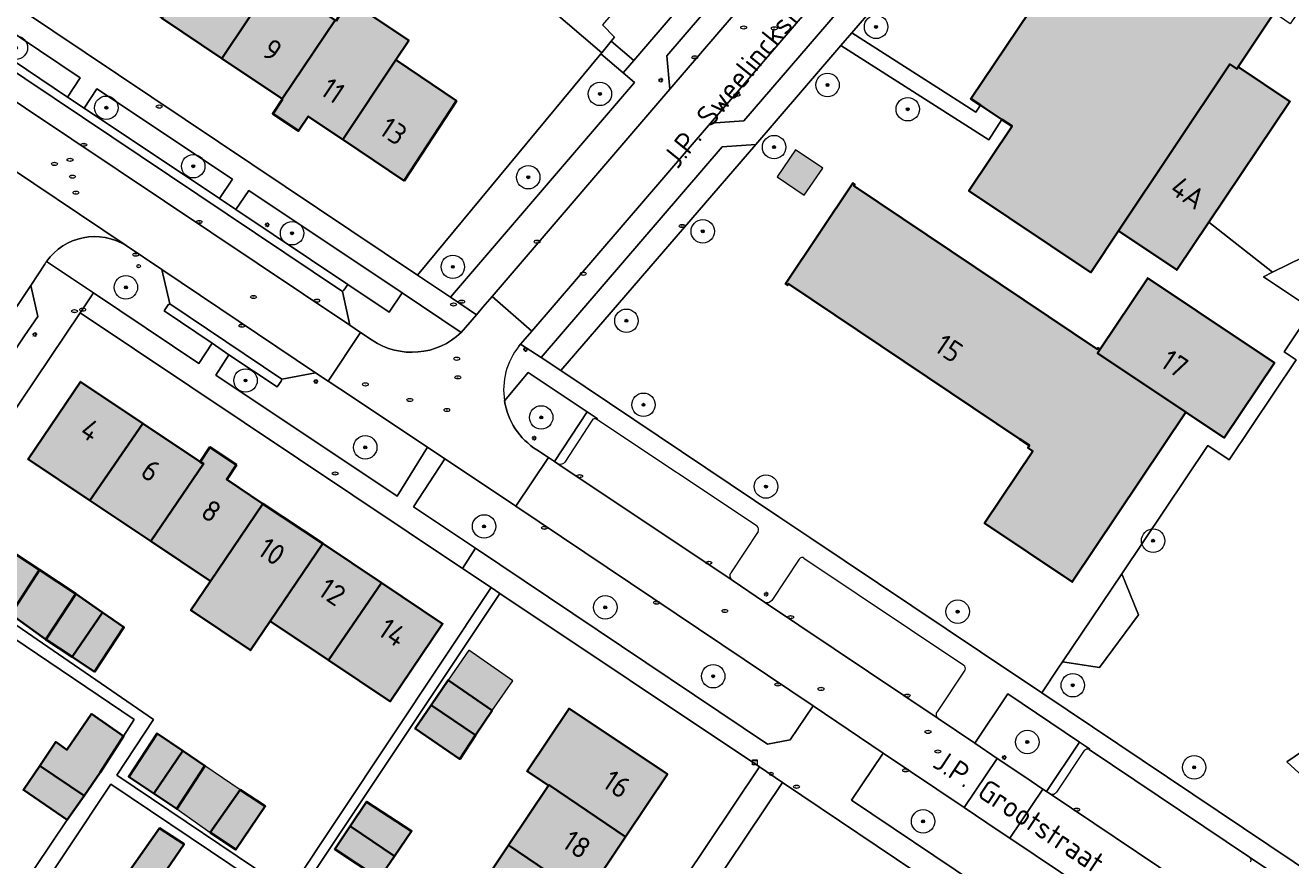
# Model space of a CAD drawing. Header units: metres. Extents: x 125349 to 128236, y 501602 to 503797.
# Tile 314 of 656: x 126555 to 126663, y 502109 to 502181. Entities that reach past the tile are written whole.
import ezdxf
from ezdxf.enums import TextEntityAlignment as Align

# ---------------------------------------------------------------- set-up
doc = ezdxf.new("R2010")
doc.units = ezdxf.units.M
doc.layers.get('0').update_dxf_attribs({"linetype": 'CONTINUOUS'})
for name, color, linetype, lineweight in [('B-WE-GR-BEPLANTING_CULTUUR_BOSPLANTSOEN-GV', 90, 'CONTINUOUS', 18), ('B-WE-GR-BEPLANTING_CULTUUR_HEESTERS-GV', 90, 'CONTINUOUS', 18), ('B-WE-GR-BOOM-S-500', 90, 'CONTINUOUS', 18), ('B-WE-GR-GROENVOORZIENING-GV', 80, 'CONTINUOUS', 18), ('B-WE-IE-MEUBILAIR-S', 7, 'CONTINUOUS', 18), ('B-WE-OG-BEBOUWING-GV', 7, 'CONTINUOUS', 35), ('B-WE-OG-BEBOUWING-T18', 10, 'CONTINUOUS', 18), ('B-WE-OG-BEBOUWING_OVERBOUWING-GV', 7, 'CONTINUOUS', 18), ('B-WE-OG-BEBOUWING_SCHUUR-GV', 7, 'CONTINUOUS', 18), ('B-WE-OG-TERREIN_BEGROEID-GV', 7, 'CONTINUOUS', 18), ('B-WE-OG-TERREIN_ERF-GV', 7, 'CONTINUOUS', 18), ('B-WE-OG-TOPOGRAFIE-T18', 10, 'CONTINUOUS', 18), ('B-WE-VH-OPENVERHARDING-GV', 90, 'CONTINUOUS', 18), ('B-WE-VH-OPENVERHARDING_BETONSTRAATSTEEN-GV', 90, 'CONTINUOUS', 18)]:
    doc.layers.add(name, color=color, linetype=linetype, lineweight=lineweight)
for name, color, linetype, lineweight, true_color in [('B-WE-OG-BEBOUWING-V', 7, 'CONTINUOUS', 18, 0xcc646e), ('B-WE-OG-BEBOUWING_OVERBOUWING-V', 7, 'CONTINUOUS', 18, 0xcc646e), ('B-WE-OG-BEBOUWING_SCHUUR-V', 7, 'CONTINUOUS', 18, 0xcc646e)]:
    doc.layers.add(name, color=color, linetype=linetype, lineweight=lineweight, true_color=true_color)
doc.styles.add('NLCS-ISO', font='NLCS-ISO.ttf')
doc.styles.add('NLCS-ISO-M1000-T18', font='NLCS-ISO.ttf', dxfattribs={"height": 1.8})

# ---------------------------------------------------------------- blocks, each defined once
blk = doc.blocks.new('SIE-MEUBILAIR_KAST_ELEKTRA-SO')
for points in [[(-1, 1), (1, 1), (1, 0.84), (-1, 0.84)], [(-1, 0.76), (1, 0.76), (1, -1), (-1, -1)]]:
    blk.add_lwpolyline(points, close=True)
at = {"style": 'NLCS-ISO'}
blk.add_text('et', height=0.75, dxfattribs=at).set_placement((0, 0), align=Align.MIDDLE_CENTER)
blk = doc.blocks.new('SIE-MEUBILAIR_PAAL_LICHTMAST-SO')
for points in [[(-0.62, 0), (-1, 0)], [(-0.71, 0.71), (-0.44, 0.44)], [(0, 1), (0, 0.62)], [(0.44, 0.44), (0.71, 0.71)], [(1, 0), (0.62, 0)], [(-0.71, -0.71), (-0.44, -0.44)], [(0, -0.62), (0, -1)], [(0.44, -0.44), (0.71, -0.71)]]:
    blk.add_lwpolyline(points)
blk.add_circle((0, 0), 0.5)
blk = doc.blocks.new('SIE-MEUBILAIR_PAAL_AFSLUITPAAL-SO')
blk.add_circle((0, 0), 0.75)
at = {"style": 'NLCS-ISO'}
blk.add_text('af', height=0.75, dxfattribs=at).set_placement((0, 0.05), align=Align.MIDDLE_CENTER)
blk = doc.blocks.new('SIE-MEUBILAIR_PAAL_VERKEERSBORD-SO')
blk.add_circle((0, 0), 0.75)
at = {"style": 'NLCS-ISO'}
blk.add_text('vb', height=0.75, dxfattribs=at).set_placement((0, 0.07), align=Align.MIDDLE_CENTER)
blk = doc.blocks.new('SIE-MEUBILAIR_PUT_DRAINAGEPUT-SO')
blk.add_ellipse((0, 0), major_axis=(1.25, 0), ratio=0.54)
at = {"style": 'NLCS-ISO'}
blk.add_text('dr', height=0.75, dxfattribs=at).set_placement((0.03, 0), align=Align.MIDDLE_CENTER)
blk = doc.blocks.new('SIE-MEUBILAIR_PUT_KOLK-SO')
blk.add_ellipse((0, 0), major_axis=(1.25, 0), ratio=0.54)
at = {"style": 'NLCS-ISO'}
blk.add_text('klk', height=0.75, dxfattribs=at).set_placement((0.03, 0), align=Align.MIDDLE_CENTER)
blk = doc.blocks.new('SIE-MEUBILAIR_PUT_RIOOLPUT-SO')
blk.add_ellipse((0, 0), major_axis=(1.25, 0), ratio=0.54)
at = {"style": 'NLCS-ISO'}
blk.add_text('ri', height=0.75, dxfattribs=at).set_placement((-0.04, 0.07), align=Align.MIDDLE_CENTER)
blk = doc.blocks.new('SIE-MEUBILAIR_PUT_WATERLEIDINGPUT-SO')
blk.add_ellipse((0, 0), major_axis=(1.25, 0), ratio=0.54)
at = {"style": 'NLCS-ISO'}
blk.add_text('wl', height=0.75, dxfattribs=at).set_placement((-0.14, 0), align=Align.MIDDLE_CENTER)
blk = doc.blocks.new('SIE-MEUBILAIR_PUT_GASPUT-SO')
blk.add_ellipse((0, 0), major_axis=(1.25, 0), ratio=0.54)
at = {"style": 'NLCS-ISO'}
blk.add_text('gas ', height=0.75, dxfattribs=at).set_placement((0.53, 0.16), align=Align.MIDDLE_CENTER)
blk = doc.blocks.new('SIE-MEUBILAIR_PUT_BRANDKRAAN-SO')
blk.add_ellipse((0, 0), major_axis=(1.25, 0), ratio=0.54)
at = {"style": 'NLCS-ISO'}
blk.add_text('bk', height=0.75, dxfattribs=at).set_placement((0.03, 0), align=Align.MIDDLE_CENTER)
blk = doc.blocks.new('SGR-BOOM_01-SO')
at = {"linetype": 'ByBlock', "lineweight": 18}
h = blk.add_hatch(color=0, dxfattribs=at)
h.dxf.hatch_style = 1
edge = h.paths.add_edge_path()
edge.add_arc((0, 0), 0.25, 0, 360)
at = {"color": 0, "linetype": 'ByBlock', "lineweight": 18}
for radius in [2, 0.25]:
    blk.add_circle((0, 0), radius, dxfattribs=at)

msp = doc.modelspace()

# ---------------------------------------------------------------- hatches: boundary and pattern name
at = {"layer": 'B-WE-OG-BEBOUWING-V'}
for points in [[(126637.002, 502173.935), (126637.298, 502173.739), (126638.835, 502172.719), (126639.703, 502172.143), (126636.016, 502166.632), (126646.434, 502159.653), (126648.803, 502163.205), (126658.294, 502177.435), (126658.894, 502177.037), (126659.013, 502177.215), (126662.073, 502181.812), (126663.329, 502183.699), (126657.268, 502187.737), (126657.118, 502187.837), (126656.719, 502187.285), (126654.665, 502188.732), (126655.014, 502189.233), (126648.853, 502193.371), (126648.409, 502192.71), (126643.992, 502186.132), (126643.921, 502186.026), (126643.401, 502185.252), (126643.201, 502184.954), (126636.172, 502174.486)], [(126576.748, 502184.657), (126571.625, 502188.089), (126567.113, 502181.359), (126572.235, 502177.925)], [(126577.395, 502174.465), (126581.909, 502181.199), (126576.748, 502184.657), (126572.235, 502177.925)], [(126587.097, 502177.793), (126588.196, 502179.445), (126583.045, 502182.893), (126581.996, 502181.141), (126581.909, 502181.199), (126577.395, 502174.465), (126577.421, 502174.448), (126576.585, 502173.202), (126578.778, 502171.732), (126579.613, 502172.978), (126582.576, 502170.992)], [(126587.097, 502177.793), (126582.576, 502170.992), (126587.803, 502167.487), (126592.274, 502174.295)], [(126659.013, 502177.215), (126658.894, 502177.037), (126658.294, 502177.435), (126648.803, 502163.205), (126653.767, 502159.869), (126656.509, 502163.949), (126663.429, 502174.247)], [(126654.547, 502147.727), (126647.007, 502152.753), (126647.219, 502153.094), (126647.053, 502153.206), (126646.98, 502153.098), (126626.206, 502167.058), (126626.278, 502167.167), (126626.112, 502167.278), (126620.37, 502158.671), (126620.542, 502158.559), (126620.624, 502158.685), (126640.368, 502145.417), (126641.19, 502144.865), (126641.061, 502144.674), (126641.476, 502144.395), (126637.36, 502138.231), (126644.841, 502133.225)], [(126654.547, 502147.727), (126657.817, 502145.539), (126662.1, 502151.938), (126655.513, 502156.345), (126651.287, 502159.173), (126647.219, 502153.094), (126647.007, 502152.753)], [(126560.977, 502140.183), (126565.496, 502146.756), (126560.163, 502150.321), (126555.701, 502143.714)], [(126566.193, 502136.693), (126570.679, 502143.291), (126570.389, 502143.485), (126565.496, 502146.756), (126560.977, 502140.183)], [(126566.193, 502136.693), (126571.28, 502133.288), (126575.753, 502139.899), (126572.658, 502141.968), (126573.492, 502143.215), (126571.222, 502144.732), (126570.389, 502143.485), (126570.679, 502143.291)], [(126576.381, 502129.874), (126580.854, 502136.489), (126575.753, 502139.899), (126571.28, 502133.288), (126569.599, 502130.803), (126574.701, 502127.389)], [(126576.381, 502129.874), (126581.357, 502126.544), (126585.861, 502133.143), (126580.854, 502136.489)], [(126554.231, 502130.466), (126556.688, 502134.264), (126554.691, 502135.568), (126552.184, 502131.871)], [(126559.784, 502132.207), (126556.688, 502134.264), (126554.231, 502130.466), (126557.226, 502128.309)], [(126585.861, 502133.143), (126581.357, 502126.544), (126586.627, 502123.017), (126591.092, 502129.646)], [(126559.784, 502132.207), (126557.226, 502128.309), (126559.475, 502126.812), (126562.061, 502130.616)], [(126562.061, 502130.616), (126559.475, 502126.812), (126561.37, 502125.55), (126563.878, 502129.347)], [(126593.912, 502120.13), (126595.311, 502122.232), (126591.566, 502124.841), (126590.118, 502122.703)], [(126593.912, 502120.13), (126590.118, 502122.703), (126588.758, 502120.694), (126592.552, 502118.085)], [(126600.134, 502115.832), (126600.17, 502115.887), (126606.709, 502111.453), (126610.279, 502116.791), (126601.887, 502122.407), (126598.308, 502117.054)], [(126560.48, 502114.965), (126561.852, 502116.943), (126563.861, 502120.052), (126561.114, 502121.941), (126559.024, 502118.888), (126558.058, 502119.552), (126556.693, 502117.524), (126560.45, 502114.985)], [(126568.9, 502118.809), (126566.709, 502120.286), (126564.301, 502116.588), (126566.429, 502115.154)], [(126568.9, 502118.809), (126566.429, 502115.154), (126568.395, 502113.829), (126570.803, 502117.526)], [(126559.044, 502112.896), (126560.48, 502114.965), (126560.45, 502114.985), (126556.693, 502117.524), (126555.299, 502115.455)], [(126603.254, 502106.285), (126606.709, 502111.453), (126600.17, 502115.887), (126600.134, 502115.832), (126596.72, 502110.726)], [(126571.241, 502111.822), (126573.438, 502110.367), (126575.945, 502114.064), (126573.798, 502115.469)], [(126586.98, 502109.797), (126588.44, 502111.939), (126584.595, 502114.448), (126583.192, 502112.352)], [(126564.363, 502108.539), (126566.494, 502107.128), (126569.013, 502110.816), (126566.92, 502112.186)], [(126586.98, 502109.797), (126583.192, 502112.352), (126581.887, 502110.401), (126585.682, 502107.892)], [(126599.814, 502101.142), (126603.254, 502106.285), (126596.72, 502110.726), (126593.265, 502105.559)]]:
    msp.add_hatch(color=256, dxfattribs=at).paths.add_polyline_path(points)
at = {"layer": 'B-WE-OG-BEBOUWING_OVERBOUWING-V'}
for points in [[(126591.566, 502124.841), (126595.311, 502122.232), (126597.078, 502124.769), (126593.333, 502127.378)], [(126570.803, 502117.526), (126568.395, 502113.829), (126571.241, 502111.822), (126573.798, 502115.469)]]:
    msp.add_hatch(color=256, dxfattribs=at).paths.add_polyline_path(points)
at = {"layer": 'B-WE-OG-BEBOUWING_SCHUUR-V'}
msp.add_hatch(color=256, dxfattribs=at).paths.add_polyline_path([(126619.651, 502167.82), (126621.964, 502166.258), (126623.542, 502168.568), (126621.229, 502170.13)])

# ---------------------------------------------------------------- linework, layer by layer
at = {"layer": 'B-WE-GR-BEPLANTING_CULTUUR_BOSPLANTSOEN-GV', "flags": 128}
msp.add_lwpolyline([(126659.013, 502177.215), (126663.429, 502174.247), (126656.509, 502163.949), (126661.938, 502159.664), (126665.834, 502161.578), (126671.467, 502168.124), (126669.302, 502172.115), (126674.048, 502179.508), (126696.859, 502165.064), (126703.051, 502160.712), (126709.703, 502156.226), (126705.258, 502147.504), (126701.699, 502141.739), (126705.84, 502139.249), (126714.552, 502156.045), (126712.63, 502161.055), (126669.648, 502189.873), (126662.178, 502194.885), (126660.125, 502191.8), (126667.521, 502186.874), (126663.454, 502180.876), (126662.073, 502181.812)], close=True, dxfattribs=at)
at = {"layer": 'B-WE-GR-BEPLANTING_CULTUUR_HEESTERS-GV', "flags": 128}
for points in [[(126644.013, 502126.387), (126647.157, 502125.898), (126650.489, 502130.398), (126649.065, 502133.909)], [(126665.294, 502119.297), (126663.162, 502117.843), (126665.919, 502115.317), (126667.935, 502117.99)]]:
    msp.add_lwpolyline(points, close=True, dxfattribs=at)
at = {"layer": 'B-WE-GR-GROENVOORZIENING-GV', "flags": 128}
for points in [[(126550.828, 502180.17), (126559.06, 502174.616), (126560.16, 502176.272), (126548.055, 502184.42), (126546.936, 502182.773)], [(126604.6, 502178.31), (126588.935, 502159.426), (126591.766, 502157.529), (126607.462, 502175.876), (126606.497, 502176.697)], [(126560.483, 502173.681), (126572.043, 502165.971), (126573.14, 502167.606), (126561.58, 502175.316)], [(126617.817, 502170.566), (126614.95, 502170.386), (126599.501, 502152.398), (126601.193, 502151.264)], [(126587.632, 502157.895), (126574.549, 502166.654), (126573.451, 502165.029), (126583, 502158.623), (126586.523, 502156.246)], [(126577.366, 502150.529), (126577.316, 502150.358), (126576.959, 502149.875), (126572.842, 502152.625), (126571.717, 502150.888), (126587.202, 502140.549), (126589.791, 502144.729), (126582.311, 502149.699), (126581.327, 502150.353), (126580.252, 502151.067)], [(126591.282, 502143.738), (126588.601, 502139.638), (126593.886, 502136.095), (126618.82, 502119.378), (126620.775, 502119.746), (126622.72, 502122.631), (126597.354, 502139.703), (126596.373, 502140.355)], [(126636.516, 502119.445), (126638.434, 502118.154), (126639.43, 502117.484), (126641.337, 502116.201), (126642.33, 502115.533), (126642.653, 502115.315), (126645.468, 502119.524), (126639.337, 502123.65)], [(126636.581, 502113.303), (126635.628, 502113.944), (126628.703, 502118.605), (126626.005, 502114.572), (126645.43, 502101.51), (126648.166, 502105.526), (126639.502, 502111.337), (126638.529, 502111.992)]]:
    msp.add_lwpolyline(points, close=True, dxfattribs=at)
at = {"layer": 'B-WE-GR-GROENVOORZIENING-GV'}
for points in [[(126564.073, 502161.938, 0.3995643), (126557.276, 502160.582)], [(126585.075, 502153.868, 0.3513973), (126592.679, 502154.516)], [(126596.372, 502148.693, 0.2180359), (126599.136, 502144.503)]]:
    msp.add_lwpolyline(points, format="xyb", dxfattribs=at)
at = {"layer": 'B-WE-GR-GROENVOORZIENING-GV', "flags": 128}
for points in [[(126561.281, 502157.903), (126570.287, 502151.879), (126571.428, 502153.614), (126567.331, 502156.375), (126567.651, 502156.871), (126567.797, 502156.973), (126567.114, 502159.898), (126564.073, 502161.938)], [(126557.276, 502160.582), (126561.281, 502157.903)], [(126587.632, 502157.895), (126586.523, 502156.246), (126583, 502158.623), (126582.66, 502158.132), (126582.531, 502158.008), (126583.164, 502155.151), (126584.094, 502154.527)], [(126592.679, 502154.516), (126587.632, 502157.895)], [(126584.094, 502154.527), (126585.075, 502153.868)], [(126600.636, 502143.511), (126603.426, 502147.748), (126598.38, 502151.117), (126596.372, 502148.693)], [(126599.136, 502144.503), (126600.139, 502143.84), (126600.636, 502143.511)]]:
    msp.add_lwpolyline(points, dxfattribs=at)
at = {"layer": 'B-WE-OG-BEBOUWING-GV', "flags": 128}
for points in [[(126637.002, 502173.935), (126637.298, 502173.739), (126638.835, 502172.719), (126639.703, 502172.143), (126636.016, 502166.632), (126646.434, 502159.653), (126648.803, 502163.205), (126658.294, 502177.435), (126658.894, 502177.037), (126659.013, 502177.215), (126662.073, 502181.812), (126663.329, 502183.699), (126657.268, 502187.737), (126657.118, 502187.837), (126656.719, 502187.285), (126654.665, 502188.732), (126655.014, 502189.233), (126648.853, 502193.371), (126648.409, 502192.71), (126643.992, 502186.132), (126643.921, 502186.026), (126643.401, 502185.252), (126643.201, 502184.954), (126636.172, 502174.486)], [(126576.748, 502184.657), (126571.625, 502188.089), (126567.113, 502181.359), (126572.235, 502177.925)], [(126577.395, 502174.465), (126581.909, 502181.199), (126576.748, 502184.657), (126572.235, 502177.925)], [(126587.097, 502177.793), (126588.196, 502179.445), (126583.045, 502182.893), (126581.996, 502181.141), (126581.909, 502181.199), (126577.395, 502174.465), (126577.421, 502174.448), (126576.585, 502173.202), (126578.778, 502171.732), (126579.613, 502172.978), (126582.576, 502170.992)], [(126587.097, 502177.793), (126582.576, 502170.992), (126587.803, 502167.487), (126592.274, 502174.295)], [(126659.013, 502177.215), (126658.894, 502177.037), (126658.294, 502177.435), (126648.803, 502163.205), (126653.767, 502159.869), (126656.509, 502163.949), (126663.429, 502174.247)], [(126654.547, 502147.727), (126647.007, 502152.753), (126647.219, 502153.094), (126647.053, 502153.206), (126646.98, 502153.098), (126626.206, 502167.058), (126626.278, 502167.167), (126626.112, 502167.278), (126620.37, 502158.671), (126620.542, 502158.559), (126620.624, 502158.685), (126640.368, 502145.417), (126641.19, 502144.865), (126641.061, 502144.674), (126641.476, 502144.395), (126637.36, 502138.231), (126644.841, 502133.225)], [(126654.547, 502147.727), (126657.817, 502145.539), (126662.1, 502151.938), (126655.513, 502156.345), (126651.287, 502159.173), (126647.219, 502153.094), (126647.007, 502152.753)], [(126560.977, 502140.183), (126565.496, 502146.756), (126560.163, 502150.321), (126555.701, 502143.714)], [(126566.193, 502136.693), (126570.679, 502143.291), (126570.389, 502143.485), (126565.496, 502146.756), (126560.977, 502140.183)], [(126566.193, 502136.693), (126571.28, 502133.288), (126575.753, 502139.899), (126572.658, 502141.968), (126573.492, 502143.215), (126571.222, 502144.732), (126570.389, 502143.485), (126570.679, 502143.291)], [(126576.381, 502129.874), (126580.854, 502136.489), (126575.753, 502139.899), (126571.28, 502133.288), (126569.599, 502130.803), (126574.701, 502127.389)], [(126576.381, 502129.874), (126581.357, 502126.544), (126585.861, 502133.143), (126580.854, 502136.489)], [(126554.231, 502130.466), (126556.688, 502134.264), (126554.691, 502135.568), (126552.184, 502131.871)], [(126559.784, 502132.207), (126556.688, 502134.264), (126554.231, 502130.466), (126557.226, 502128.309)], [(126585.861, 502133.143), (126581.357, 502126.544), (126586.627, 502123.017), (126591.092, 502129.646)], [(126559.784, 502132.207), (126557.226, 502128.309), (126559.475, 502126.812), (126562.061, 502130.616)], [(126562.061, 502130.616), (126559.475, 502126.812), (126561.37, 502125.55), (126563.878, 502129.347)], [(126593.912, 502120.13), (126595.311, 502122.232), (126591.566, 502124.841), (126590.118, 502122.703)], [(126593.912, 502120.13), (126590.118, 502122.703), (126588.758, 502120.694), (126592.552, 502118.085)], [(126600.134, 502115.832), (126600.17, 502115.887), (126606.709, 502111.453), (126610.279, 502116.791), (126601.887, 502122.407), (126598.308, 502117.054)], [(126560.48, 502114.965), (126561.852, 502116.943), (126563.861, 502120.052), (126561.114, 502121.941), (126559.024, 502118.888), (126558.058, 502119.552), (126556.693, 502117.524), (126560.45, 502114.985)], [(126568.9, 502118.809), (126566.709, 502120.286), (126564.301, 502116.588), (126566.429, 502115.154)], [(126568.9, 502118.809), (126566.429, 502115.154), (126568.395, 502113.829), (126570.803, 502117.526)], [(126559.044, 502112.896), (126560.48, 502114.965), (126560.45, 502114.985), (126556.693, 502117.524), (126555.299, 502115.455)], [(126603.254, 502106.285), (126606.709, 502111.453), (126600.17, 502115.887), (126600.134, 502115.832), (126596.72, 502110.726)], [(126571.241, 502111.822), (126573.438, 502110.367), (126575.945, 502114.064), (126573.798, 502115.469)], [(126586.98, 502109.797), (126588.44, 502111.939), (126584.595, 502114.448), (126583.192, 502112.352)], [(126564.363, 502108.539), (126566.494, 502107.128), (126569.013, 502110.816), (126566.92, 502112.186)], [(126586.98, 502109.797), (126583.192, 502112.352), (126581.887, 502110.401), (126585.682, 502107.892)], [(126599.814, 502101.142), (126603.254, 502106.285), (126596.72, 502110.726), (126593.265, 502105.559)]]:
    msp.add_lwpolyline(points, close=True, dxfattribs=at)
at = {"layer": 'B-WE-OG-BEBOUWING_OVERBOUWING-GV', "flags": 128}
for points in [[(126591.566, 502124.841), (126595.311, 502122.232), (126597.078, 502124.769), (126593.333, 502127.378)], [(126570.803, 502117.526), (126568.395, 502113.829), (126571.241, 502111.822), (126573.798, 502115.469)]]:
    msp.add_lwpolyline(points, close=True, dxfattribs=at)
at = {"layer": 'B-WE-OG-BEBOUWING_SCHUUR-GV', "flags": 128}
msp.add_lwpolyline([(126619.651, 502167.82), (126621.964, 502166.258), (126623.542, 502168.568), (126621.229, 502170.13)], close=True, dxfattribs=at)
at = {"layer": 'B-WE-OG-TERREIN_BEGROEID-GV', "flags": 128}
for points in [[(126637.002, 502173.935), (126636.172, 502174.486), (126643.201, 502184.954), (126634.955, 502190.503), (126626.022, 502180.108), (126635.012, 502174.352), (126636.612, 502173.327)], [(126665.294, 502119.297), (126667.935, 502117.99), (126665.919, 502115.317), (126663.162, 502117.843)]]:
    msp.add_lwpolyline(points, close=True, dxfattribs=at)
msp.add_lwpolyline([(126665.834, 502161.578), (126661.938, 502159.664), (126661.173, 502159.288), (126665.351, 502156.49), (126662.927, 502152.864), (126663.956, 502152.183), (126658.248, 502143.636), (126656.418, 502144.857), (126649.065, 502133.909), (126650.489, 502130.398), (126647.157, 502125.898), (126644.013, 502126.387), (126643.705, 502125.929), (126642.238, 502123.746), (126687.403, 502093.419)], dxfattribs=at)
at = {"layer": 'B-WE-OG-TERREIN_ERF-GV', "flags": 128}
for points in [[(126608.859, 502185.615), (126604.745, 502180.808), (126605.764, 502179.732), (126605.48, 502179.401), (126607.418, 502177.759), (126640.975, 502216.903), (126635.34, 502221.722), (126634.369, 502220.584), (126636.922, 502218.406), (126632.829, 502213.624), (126628.832, 502208.953), (126624.795, 502204.236), (126620.92, 502199.709), (126616.741, 502194.825), (126612.798, 502190.218)], [(126566.531, 502191.502), (126571.625, 502188.089), (126576.748, 502184.657), (126581.909, 502181.199), (126581.996, 502181.141), (126583.045, 502182.893), (126588.196, 502179.445), (126587.097, 502177.793), (126592.274, 502174.295), (126587.803, 502167.487), (126582.576, 502170.992), (126579.613, 502172.978), (126578.778, 502171.732), (126576.585, 502173.202), (126577.421, 502174.448), (126577.395, 502174.465), (126572.235, 502177.925), (126567.113, 502181.359), (126562.022, 502184.773), (126556.794, 502188.278), (126561.307, 502195.002)], [(126644.013, 502126.387), (126649.065, 502133.909), (126656.418, 502144.857), (126658.248, 502143.636), (126663.956, 502152.183), (126662.927, 502152.864), (126665.351, 502156.49), (126661.173, 502159.288), (126661.938, 502159.664), (126656.509, 502163.949), (126653.767, 502159.869), (126648.803, 502163.205), (126646.434, 502159.653), (126636.016, 502166.632), (126639.703, 502172.143), (126638.835, 502172.719), (126637.721, 502170.979), (126625.096, 502179.031), (126619.398, 502172.401), (126617.821, 502170.566), (126617.817, 502170.566), (126601.193, 502151.264), (126619.803, 502138.787), (126622.436, 502137.022), (126636.996, 502127.26), (126642.238, 502123.746), (126643.705, 502125.929)], [(126654.547, 502147.727), (126644.841, 502133.225), (126637.36, 502138.231), (126641.476, 502144.395), (126641.061, 502144.674), (126641.19, 502144.865), (126640.368, 502145.417), (126620.624, 502158.685), (126620.542, 502158.559), (126620.37, 502158.671), (126626.112, 502167.278), (126626.278, 502167.167), (126626.206, 502167.058), (126646.98, 502153.098), (126647.053, 502153.206), (126647.219, 502153.094), (126651.287, 502159.173), (126655.513, 502156.345), (126662.1, 502151.938), (126657.817, 502145.539)], [(126595.234, 502132.733), (126592.787, 502134.37), (126560.143, 502156.202), (126546.153, 502135.384), (126566.423, 502121.46), (126563.275, 502116.705), (126577.979, 502106.809)], [(126585.861, 502133.143), (126591.092, 502129.646), (126586.627, 502123.017), (126581.357, 502126.544), (126576.381, 502129.874), (126574.701, 502127.389), (126569.599, 502130.803), (126571.28, 502133.288), (126566.193, 502136.693), (126560.977, 502140.183), (126555.701, 502143.714), (126560.163, 502150.321), (126565.496, 502146.756), (126570.389, 502143.485), (126571.222, 502144.732), (126573.492, 502143.215), (126572.658, 502141.968), (126575.753, 502139.899), (126580.854, 502136.489)], [(126554.231, 502130.466), (126552.184, 502131.871), (126554.691, 502135.568), (126556.688, 502134.264), (126559.784, 502132.207), (126562.061, 502130.616), (126563.878, 502129.347), (126561.37, 502125.55), (126559.475, 502126.812), (126557.226, 502128.309)], [(126595.983, 502132.232), (126578.679, 502106.26), (126600.461, 502091.583), (126600.722, 502091.415), (126618.132, 502117.419)], [(126593.912, 502120.13), (126592.552, 502118.085), (126588.758, 502120.694), (126590.118, 502122.703), (126591.566, 502124.841), (126595.311, 502122.232)], [(126599.814, 502101.142), (126596.437, 502096.092), (126589.872, 502100.486), (126593.265, 502105.559), (126596.72, 502110.726), (126600.134, 502115.832), (126598.308, 502117.054), (126601.887, 502122.407), (126610.279, 502116.791), (126606.709, 502111.453), (126603.254, 502106.285)], [(126568.9, 502118.809), (126570.803, 502117.526), (126568.395, 502113.829), (126566.429, 502115.154), (126564.301, 502116.588), (126566.709, 502120.286)], [(126551.159, 502098.705), (126548.277, 502094.431), (126560.155, 502086.287), (126560.413, 502086.433), (126575.657, 502076.234), (126585.742, 502069.486), (126588.584, 502073.75), (126600.006, 502090.9), (126562.776, 502115.954), (126551.727, 502099.372), (126551.249, 502098.663)], [(126571.241, 502111.822), (126573.798, 502115.469), (126575.945, 502114.064), (126573.438, 502110.367)], [(126586.98, 502109.797), (126585.682, 502107.892), (126581.887, 502110.401), (126583.192, 502112.352), (126584.595, 502114.448), (126588.44, 502111.939)], [(126564.363, 502108.539), (126566.92, 502112.186), (126569.013, 502110.816), (126566.494, 502107.128)]]:
    msp.add_lwpolyline(points, close=True, dxfattribs=at)
for points in [[(126549.243, 502186.028), (126588.935, 502159.426), (126604.6, 502178.31), (126604.669, 502178.398), (126595.698, 502186.112)], [(126595.698, 502186.112), (126604.669, 502178.398), (126605.48, 502179.401), (126605.764, 502179.732), (126604.745, 502180.808)], [(126578.679, 502106.26), (126595.983, 502132.232), (126595.234, 502132.733), (126577.979, 502106.809), (126563.275, 502116.705), (126566.423, 502121.46), (126546.153, 502135.384), (126545.356, 502134.199), (126554.25, 502128.217), (126554.401, 502128.467), (126564.769, 502121.458), (126563.861, 502120.052), (126561.852, 502116.943), (126560.48, 502114.965), (126559.044, 502112.896), (126554.981, 502106.851)], [(126554.981, 502106.851), (126559.044, 502112.896), (126555.299, 502115.455), (126556.693, 502117.524), (126558.058, 502119.552), (126559.024, 502118.888), (126561.114, 502121.941), (126563.861, 502120.052), (126564.769, 502121.458), (126554.401, 502128.467)], [(126551.727, 502099.372), (126562.776, 502115.954), (126600.006, 502090.9)], [(126655.641, 502092.193), (126620.109, 502116.093), (126606.082, 502095.171)]]:
    msp.add_lwpolyline(points, dxfattribs=at)
at = {"layer": 'B-WE-VH-OPENVERHARDING-GV', "flags": 128}
for points in [[(126610.493, 502175.303), (126610.224, 502178.137), (126639.311, 502212.009), (126642.251, 502212.279), (126642.443, 502212.519), (126642.003, 502212.91), (126642.154, 502213.091), (126642.097, 502218.259), (126640.975, 502216.903), (126607.418, 502177.759), (126606.497, 502176.697), (126607.462, 502175.876), (126591.766, 502157.529), (126593.977, 502156.031), (126594.53, 502156.676), (126595.309, 502157.585)], [(126642.251, 502212.279), (126639.311, 502212.009), (126610.224, 502178.137), (126610.493, 502175.303)], [(126630.86, 502192.086), (126613.967, 502172.41), (126616.8, 502172.585), (126631.143, 502189.279)], [(126547.554, 502178.964), (126583.164, 502155.151), (126582.531, 502158.008), (126550.459, 502179.519)], [(126582.531, 502158.008), (126582.66, 502158.132), (126583, 502158.623), (126573.451, 502165.029), (126572.043, 502165.971), (126560.483, 502173.681), (126559.06, 502174.616), (126550.828, 502180.17), (126550.504, 502179.655), (126550.459, 502179.519)], [(126604.669, 502178.398), (126604.6, 502178.31), (126606.497, 502176.697), (126607.418, 502177.759), (126605.48, 502179.401)], [(126637.002, 502173.935), (126636.612, 502173.327), (126635.012, 502174.352), (126626.022, 502180.108), (126625.096, 502179.031), (126637.721, 502170.979), (126638.835, 502172.719), (126637.298, 502173.739)], [(126577.366, 502150.529), (126580.252, 502151.067), (126567.114, 502159.898), (126567.797, 502156.973)], [(126592.787, 502134.37), (126593.886, 502136.095), (126588.601, 502139.638), (126591.282, 502143.738), (126589.791, 502144.729), (126587.202, 502140.549), (126571.717, 502150.888), (126572.842, 502152.625), (126571.428, 502153.614), (126570.287, 502151.879), (126561.281, 502157.903), (126560.143, 502156.202)], [(126577.366, 502150.529), (126567.797, 502156.973), (126567.651, 502156.871), (126567.331, 502156.375), (126571.428, 502153.614), (126572.842, 502152.625), (126576.959, 502149.875), (126577.316, 502150.358)], [(126595.983, 502132.232), (126618.132, 502117.419), (126620.109, 502116.093), (126655.641, 502092.193), (126655.739, 502092.338), (126660.84, 502088.94), (126660.731, 502088.778), (126663.623, 502086.843), (126664.768, 502088.536), (126664.669, 502088.626), (126646.889, 502100.524), (126649.581, 502104.578), (126648.166, 502105.526), (126645.43, 502101.51), (126626.005, 502114.572), (126628.703, 502118.605), (126622.72, 502122.631), (126620.775, 502119.746), (126618.82, 502119.378), (126593.886, 502136.095), (126592.787, 502134.37), (126595.234, 502132.733)]]:
    msp.add_lwpolyline(points, close=True, dxfattribs=at)
for points in [[(126642.443, 502212.519), (126642.251, 502212.279), (126610.493, 502175.303), (126595.309, 502157.585), (126598.706, 502154.644)], [(126644.239, 502207.639), (126630.86, 502192.086), (126631.143, 502189.279), (126616.8, 502172.585), (126613.967, 502172.41), (126598.706, 502154.644), (126597.934, 502153.745), (126597.736, 502153.515), (126599.501, 502152.398), (126614.95, 502170.386), (126617.817, 502170.566), (126617.821, 502170.566), (126619.398, 502172.401), (126625.096, 502179.031)], [(126534.994, 502188.801), (126542.125, 502183.999), (126544.154, 502187.046), (126548.055, 502184.42), (126560.16, 502176.272), (126559.06, 502174.616), (126560.483, 502173.681), (126561.58, 502175.316), (126573.14, 502167.606), (126572.043, 502165.971), (126573.451, 502165.029), (126574.549, 502166.654), (126587.632, 502157.895), (126592.679, 502154.516), (126593.977, 502156.031), (126591.766, 502157.529), (126588.935, 502159.426), (126549.243, 502186.028), (126547.781, 502187.013), (126543.747, 502189.73), (126539.295, 502192.672)], [(126598.706, 502154.644), (126613.967, 502172.41), (126630.86, 502192.086)], [(126625.096, 502179.031), (126626.022, 502180.108), (126634.955, 502190.503)], [(126538.418, 502179.061), (126552.174, 502169.92), (126564.073, 502161.938), (126567.114, 502159.898), (126580.252, 502151.067), (126581.327, 502150.353), (126584.094, 502154.527), (126583.164, 502155.151), (126547.554, 502178.964)], [(126564.073, 502161.938), (126552.174, 502169.92)], [(126553.444, 502162.897), (126551.549, 502160.065), (126543.826, 502148.616), (126543.736, 502148.482), (126542.576, 502146.78), (126542.461, 502146.609), (126533.585, 502133.42), (126533.459, 502133.232), (126532.305, 502131.531), (126532.198, 502131.373), (126522.882, 502117.653), (126526.649, 502115.109), (126540.232, 502135.088), (126541.085, 502136.365), (126542.535, 502138.537), (126544.054, 502140.811), (126555.946, 502158.525), (126557.121, 502160.348)], [(126597.601, 502153.358), (126597.736, 502153.515), (126597.934, 502153.745), (126598.706, 502154.644), (126595.309, 502157.585), (126594.53, 502156.676), (126593.977, 502156.031), (126592.679, 502154.516)], [(126585.075, 502153.868), (126584.094, 502154.527), (126581.327, 502150.353), (126582.311, 502149.699), (126589.791, 502144.729), (126591.282, 502143.738), (126596.373, 502140.355), (126597.354, 502139.703), (126600.139, 502143.84)], [(126597.736, 502153.515), (126597.601, 502153.358)], [(126619.803, 502138.787), (126601.193, 502151.264), (126599.501, 502152.398), (126597.736, 502153.515)], [(126596.372, 502148.693), (126598.38, 502151.117), (126603.426, 502147.748), (126604.293, 502147.163), (126604.254, 502147.105)], [(126603.426, 502147.748), (126600.636, 502143.511), (126600.932, 502143.315)], [(126603.848, 502147.024), (126601.521, 502143.46)], [(126604.254, 502147.105), (126604.293, 502147.163), (126603.426, 502147.748)], [(126617.939, 502137.972), (126604.254, 502147.105)], [(126600.139, 502143.84), (126599.136, 502144.503)], [(126600.932, 502143.315), (126615.797, 502133.384)], [(126687.254, 502093.121), (126687.403, 502093.419), (126642.238, 502123.746), (126636.996, 502127.26), (126622.436, 502137.022), (126619.803, 502138.787)], [(126618.017, 502137.527), (126615.696, 502134.001)], [(126621.526, 502135.172), (126619.184, 502131.637)], [(126621.938, 502135.258), (126635.586, 502126.1)], [(126615.797, 502133.384), (126618.581, 502131.494)], [(126618.581, 502131.494), (126633.384, 502121.552)], [(126635.676, 502125.685), (126633.305, 502122.132)], [(126633.384, 502121.552), (126636.516, 502119.445), (126639.337, 502123.65), (126645.468, 502119.524), (126646.324, 502118.954), (126646.287, 502118.9), (126659.964, 502109.717), (126661.718, 502108.537)], [(126645.468, 502119.524), (126642.653, 502115.315), (126642.948, 502115.117)], [(126646.287, 502118.9), (126646.324, 502118.954), (126645.468, 502119.524)], [(126659.964, 502109.717), (126646.287, 502118.9)], [(126645.874, 502118.815), (126643.498, 502115.276)], [(126642.948, 502115.117), (126657.79, 502105.154)], [(126661.718, 502108.537), (126659.964, 502109.717)]]:
    msp.add_lwpolyline(points, dxfattribs=at)
at = {"layer": 'B-WE-VH-OPENVERHARDING-GV'}
for points in [[(126557.276, 502160.582, -0.3995643), (126564.073, 502161.938)], [(126557.121, 502160.348, -0.0128457), (126557.276, 502160.582)], [(126592.679, 502154.516, -0.3513973), (126585.075, 502153.868)], [(126597.601, 502153.358, 0.2086095), (126596.372, 502148.693)], [(126599.136, 502144.503, -0.2180359), (126596.372, 502148.693)], [(126604.254, 502147.105, 0.4362863), (126603.848, 502147.024)], [(126601.521, 502143.46, -0.4090384), (126600.932, 502143.315)], [(126618.017, 502137.527, 0.3773575), (126617.939, 502137.972)], [(126621.938, 502135.258, 0.3979452), (126621.526, 502135.172)], [(126615.797, 502133.384, -0.3904834), (126615.696, 502134.001)], [(126619.184, 502131.637, -0.3964715), (126618.581, 502131.494)], [(126635.676, 502125.685, 0.4051025), (126635.586, 502126.1)], [(126633.305, 502122.132, 0.4153275), (126633.384, 502121.552)], [(126646.287, 502118.9, 0.3562897), (126645.874, 502118.815)], [(126643.498, 502115.276, -0.4273036), (126642.948, 502115.117)], [(126659.964, 502109.717, -0.3642204), (126660.033, 502109.286)]]:
    msp.add_lwpolyline(points, format="xyb", dxfattribs=at)
at = {"layer": 'B-WE-VH-OPENVERHARDING_BETONSTRAATSTEEN-GV', "flags": 128}
for points in [[(126557.121, 502160.348), (126555.946, 502158.525), (126556.532, 502155.89), (126555.41, 502154.234), (126546.721, 502141.294), (126546.449, 502141.245), (126547.487, 502140.505), (126545.043, 502136.871), (126542.535, 502138.537), (126541.085, 502136.365), (126543.55, 502134.694), (126541.75, 502131.96), (126540.753, 502132.589), (126540.773, 502132.495), (126529.279, 502115.416), (126529.099, 502115.395), (126530.121, 502114.643), (126526.314, 502108.967), (126525.16, 502109.777), (126524.964, 502104.72), (126525.888, 502104.075)], [(126545.769, 502090.732), (126547.32, 502093.031), (126549.86, 502091.295), (126549.346, 502090.503), (126549.55, 502090.553), (126574.142, 502073.982), (126575.657, 502076.234), (126560.413, 502086.433), (126560.155, 502086.287), (126548.277, 502094.431), (126551.159, 502098.705), (126550.016, 502099.519), (126547.463, 502101.263), (126540.15, 502106.213), (126533.488, 502110.667), (126533.409, 502110.552), (126530.714, 502112.411), (126545.356, 502134.199), (126546.153, 502135.384), (126560.143, 502156.202), (126561.281, 502157.903), (126557.276, 502160.582)]]:
    msp.add_lwpolyline(points, dxfattribs=at)
at = {"layer": 'B-WE-VH-OPENVERHARDING_BETONSTRAATSTEEN-GV'}
msp.add_lwpolyline([(126557.276, 502160.582, 0.0128457), (126557.121, 502160.348)], format="xyb", dxfattribs=at)
at = {"layer": 'B-WE-VH-OPENVERHARDING_BETONSTRAATSTEEN-GV', "flags": 128}
for points in [[(126546.449, 502141.245), (126546.721, 502141.294), (126555.41, 502154.234), (126556.532, 502155.89), (126555.946, 502158.525), (126544.054, 502140.811)], [(126597.354, 502139.703), (126622.72, 502122.631), (126628.703, 502118.605), (126635.628, 502113.944), (126638.434, 502118.154), (126636.516, 502119.445), (126633.384, 502121.552), (126618.581, 502131.494), (126615.797, 502133.384), (126600.932, 502143.315), (126600.636, 502143.511), (126600.139, 502143.84)], [(126641.337, 502116.201), (126639.43, 502117.484), (126638.434, 502118.154), (126635.628, 502113.944), (126636.581, 502113.303), (126638.529, 502111.992), (126639.502, 502111.337), (126642.33, 502115.533)], [(126606.082, 502095.171), (126620.109, 502116.093), (126618.132, 502117.419), (126600.722, 502091.415), (126600.461, 502091.583), (126600.006, 502090.9), (126588.584, 502073.75), (126590.795, 502072.276), (126605.441, 502094.436)], [(126659.029, 502098.241), (126665.546, 502093.832), (126665.869, 502093.616), (126672.416, 502089.241), (126674.796, 502087.65), (126677.6, 502091.842), (126677.178, 502092.123), (126676.929, 502092.289), (126658.33, 502104.788), (126657.79, 502105.154), (126642.948, 502115.117), (126642.653, 502115.315), (126642.33, 502115.533), (126639.502, 502111.337), (126648.166, 502105.526), (126649.581, 502104.578)]]:
    msp.add_lwpolyline(points, close=True, dxfattribs=at)

# ---------------------------------------------------------------- block references
at = {"layer": 'B-WE-GR-BOOM-S-500', "xscale": 0.5, "yscale": 0.5, "zscale": 0.5}
for p in [(126628.097, 502180.621), (126554.661, 502178.842), (126623.951, 502175.658), (126604.521, 502174.893), (126562.383, 502173.713), (126630.801, 502173.586), (126619.387, 502170.352), (126569.801, 502168.72), (126598.403, 502167.779), (126578.24, 502162.998), (126613.3, 502163.162), (126591.961, 502160.129), (126564.05, 502158.376), (126606.783, 502155.526), (126574.265, 502150.422), (126608.242, 502148.349), (126599.507, 502147.269), (126584.488, 502144.712), (126618.695, 502141.366), (126594.634, 502137.96), (126651.747, 502136.74), (126604.978, 502131.049), (126635.06, 502130.681), (126614.19, 502125.166), (126644.889, 502124.395), (126641.007, 502119.547), (126655.252, 502117.386), (126632.109, 502112.772)]:
    msp.add_blockref('SGR-BOOM_01-SO', p, dxfattribs=at)
at = {"layer": 'B-WE-IE-MEUBILAIR-S', "xscale": 0.2, "yscale": 0.2, "zscale": 0.2}
for name, p in [('SIE-MEUBILAIR_PUT_RIOOLPUT-SO', (126616.793, 502180.568)), ('SIE-MEUBILAIR_PUT_RIOOLPUT-SO', (126619.408, 502180.501)), ('SIE-MEUBILAIR_PUT_KOLK-SO', (126612.621, 502178.014)), ('SIE-MEUBILAIR_PAAL_LICHTMAST-SO', (126609.706, 502176.061)), ('SIE-MEUBILAIR_PUT_KOLK-SO', (126616.222, 502174.82)), ('SIE-MEUBILAIR_PUT_BRANDKRAAN-SO', (126566.898, 502173.817)), ('SIE-MEUBILAIR_PUT_KOLK-SO', (126560.459, 502170.549)), ('SIE-MEUBILAIR_PUT_DRAINAGEPUT-SO', (126557.951, 502168.92)), ('SIE-MEUBILAIR_PUT_RIOOLPUT-SO', (126559.283, 502169.267)), ('SIE-MEUBILAIR_PUT_DRAINAGEPUT-SO', (126559.491, 502167.829)), ('SIE-MEUBILAIR_PUT_RIOOLPUT-SO', (126559.781, 502166.46)), ('SIE-MEUBILAIR_PUT_KOLK-SO', (126570.306, 502163.96)), ('SIE-MEUBILAIR_PAAL_LICHTMAST-SO', (126576.117, 502163.723)), ('SIE-MEUBILAIR_PUT_GASPUT-SO', (126611.535, 502163.61)), ('SIE-MEUBILAIR_PUT_KOLK-SO', (126599.153, 502162.271)), ('SIE-MEUBILAIR_PUT_KOLK-SO', (126564.892, 502161.161)), ('SIE-MEUBILAIR_PAAL_VERKEERSBORD-SO', (126565.138, 502160.19)), ('SIE-MEUBILAIR_PUT_KOLK-SO', (126603.1, 502159.535)), ('SIE-MEUBILAIR_PUT_DRAINAGEPUT-SO', (126574.947, 502157.549)), ('SIE-MEUBILAIR_PUT_KOLK-SO', (126580.362, 502157.235)), ('SIE-MEUBILAIR_PUT_WATERLEIDINGPUT-SO', (126592.026, 502156.912)), ('SIE-MEUBILAIR_PUT_WATERLEIDINGPUT-SO', (126592.718, 502157.153)), ('SIE-MEUBILAIR_PUT_WATERLEIDINGPUT-SO', (126559.662, 502156.342)), ('SIE-MEUBILAIR_PUT_WATERLEIDINGPUT-SO', (126560.363, 502156.475)), ('SIE-MEUBILAIR_PAAL_LICHTMAST-SO', (126556.265, 502154.361)), ('SIE-MEUBILAIR_PUT_KOLK-SO', (126573.958, 502155.099)), ('SIE-MEUBILAIR_PUT_RIOOLPUT-SO', (126592.293, 502152.277)), ('SIE-MEUBILAIR_PAAL_LICHTMAST-SO', (126598.17, 502153.061)), ('SIE-MEUBILAIR_PAAL_LICHTMAST-SO', (126580.271, 502150.335)), ('SIE-MEUBILAIR_PUT_RIOOLPUT-SO', (126584.496, 502150.086)), ('SIE-MEUBILAIR_PUT_DRAINAGEPUT-SO', (126592.393, 502150.685)), ('SIE-MEUBILAIR_PUT_DRAINAGEPUT-SO', (126588.289, 502148.761)), ('SIE-MEUBILAIR_PUT_RIOOLPUT-SO', (126591.46, 502147.904)), ('SIE-MEUBILAIR_PAAL_LICHTMAST-SO', (126598.913, 502145.504)), ('SIE-MEUBILAIR_PUT_WATERLEIDINGPUT-SO', (126581.911, 502142.477)), ('SIE-MEUBILAIR_PUT_KOLK-SO', (126602.789, 502142.254)), ('SIE-MEUBILAIR_PUT_KOLK-SO', (126599.785, 502137.839)), ('SIE-MEUBILAIR_PUT_KOLK-SO', (126613.823, 502134.847)), ('SIE-MEUBILAIR_PAAL_LICHTMAST-SO', (126618.7, 502132.185)), ('SIE-MEUBILAIR_PUT_KOLK-SO', (126609.358, 502131.458)), ('SIE-MEUBILAIR_PUT_DRAINAGEPUT-SO', (126615.185, 502130.74)), ('SIE-MEUBILAIR_PUT_KOLK-SO', (126620.803, 502130.212)), ('SIE-MEUBILAIR_PUT_KOLK-SO', (126619.7, 502124.458)), ('SIE-MEUBILAIR_PUT_RIOOLPUT-SO', (126623.396, 502124.085)), ('SIE-MEUBILAIR_PUT_KOLK-SO', (126630.753, 502123.513)), ('SIE-MEUBILAIR_PUT_RIOOLPUT-SO', (126632.529, 502120.414)), ('SIE-MEUBILAIR_KAST_ELEKTRA-SO', (126617.742, 502117.813)), ('SIE-MEUBILAIR_PUT_DRAINAGEPUT-SO', (126633.366, 502118.737)), ('SIE-MEUBILAIR_PAAL_LICHTMAST-SO', (126639.039, 502118.234)), ('SIE-MEUBILAIR_PAAL_AFSLUITPAAL-SO', (126619.151, 502116.833)), ('SIE-MEUBILAIR_PUT_KOLK-SO', (126630.623, 502117.125)), ('SIE-MEUBILAIR_PUT_BRANDKRAAN-SO', (126621.305, 502115.726)), ('SIE-MEUBILAIR_PUT_KOLK-SO', (126645.221, 502113.769))]:
    msp.add_blockref(name, p, dxfattribs=at)

# ---------------------------------------------------------------- texts
at = {"layer": 'B-WE-OG-BEBOUWING-T18', "style": 'NLCS-ISO-M1000-T18'}
for s, rotation, p in [('9', 326.2, (126576.553, 502178.642)), ('11', 326.2, (126581.721, 502175.177)), ('13', 326.1, (126586.89, 502171.711)), ('4A', 326, (126654.721, 502166.456)), ('15', 325.9, (126634.318, 502153.162)), ('17', 326.1, (126653.582, 502151.861)), ('4', 326.2, (126561.024, 502146.185)), ('6', 326.2, (126566.184, 502142.728)), ('8', 326.2, (126571.344, 502139.272)), ('10', 326.2, (126576.504, 502135.815)), ('12', 326.2, (126581.663, 502132.358)), ('14', 326.1, (126586.823, 502128.901)), ('16', 326.4, (126605.968, 502115.952)), ('18', 326.4, (126602.546, 502110.796))]:
    msp.add_text(s, height=1.8, rotation=rotation, dxfattribs=at).set_placement(p, align=Align.MIDDLE)
at = {"layer": 'B-WE-OG-TOPOGRAFIE-T18', "style": 'NLCS-ISO-M1000-T18'}
for s, rotation, p in [('J.P. Sweelinckstraat', 51, (126617.051, 502177.151)), ('J.P. Grootstraat', 326.5, (126640.3, 502113.615))]:
    msp.add_text(s, height=1.8, rotation=rotation, dxfattribs=at).set_placement(p, align=Align.MIDDLE)

doc.saveas('drawing.dxf')
